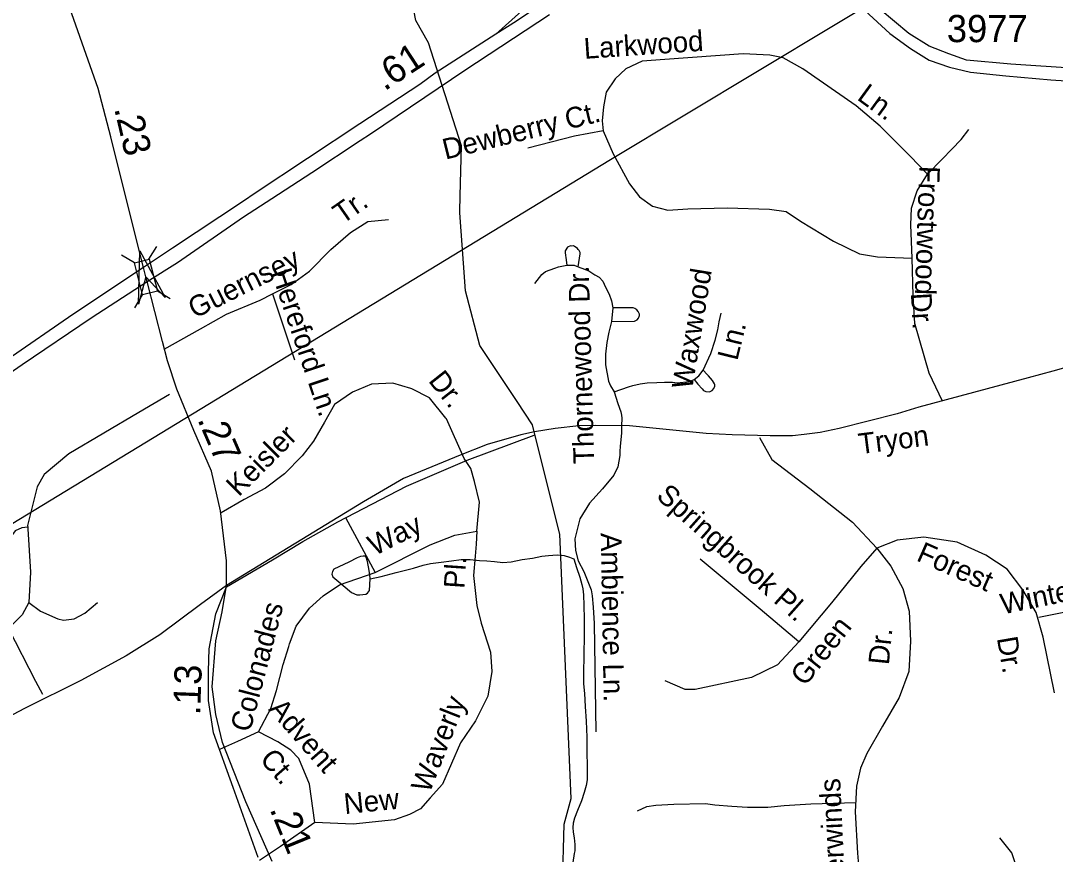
# Model space of a CAD drawing. Extents: x 2001466 to 2224147, y 644118 to 847247.
# Drawn here: x 2064366 to 2069122, y 722982 to 726812 of the extents above; entities that cross this region are included whole.
import ezdxf

# ---------------------------------------------------------------- set-up
doc = ezdxf.new("R2010")
doc.units = 0
for name, color, linetype in [('Exist Hydrographic Misc Water Feature', 7, 'Continuous'), ('Exist Road Non-System Type 51', 7, 'Continuous'), ('Exist Road Non-System Type 51 Label', 7, 'Continuous'), ('Exist Road Primary US Divided Attributed', 7, 'Continuous'), ('Exist Road Primary US Mileage Hundredths English Label', 7, 'Continuous'), ('Exist Road Primary US Ramp 1 Lane  Attributed', 7, 'Continuous'), ('Exist Road Secondary Mileage Hundredths English Label', 7, 'Continuous'), ('Exist Road Secondary Structure Standard Bridge Attributed CELL', 7, 'Continuous'), ('Exist Road Secondary Structure Standard Bridge CELL', 7, 'Continuous'), ('Exist Road Secondary Type 51 Attributed', 7, 'Continuous'), ('Exist Road Secondary Type 51 Divided Attributed', 7, 'Continuous'), ('Exist Road Secondary Type 51 Label', 7, 'Continuous'), ('Exist Road Secondary Type 51 Number Label', 7, 'Continuous'), ('Exist Road Secondary Type 51 Undivided 4 Lane Attributed', 7, 'Continuous'), ('Exist Utilities Electrical Transmission Line', 7, 'Continuous')]:
    doc.layers.add(name, color=color, linetype=linetype)

msp = doc.modelspace()

# ---------------------------------------------------------------- linework, layer by layer
at = {"layer": 'Exist Hydrographic Misc Water Feature'}
msp.add_line((2066400.9, 725697.7), (2066384.3, 725929.7), dxfattribs=at)
for points in [[(2066385.8, 726007.9), (2066392.1, 726237.5), (2066240.9, 726709.8), (2066182.9, 726812.6), (2066141.1, 727026.8)], [(2066384.3, 725929.7), (2066383.9, 725935.8), (2066385.8, 726007.9)], [(2066647.9, 725062), (2066477, 725320.4), (2066409.9, 725571.2), (2066400.9, 725697.7)], [(2066754.6, 724812.6), (2066718.9, 724954.5), (2066647.9, 725062)], [(2066653.3, 720274.4), (2066668.9, 720595.3), (2066891.8, 721306), (2066999.8, 721746.7), (2066998.8, 722071.5), (2066823.9, 722331), (2066798.9, 722420.1), (2066806.9, 722629.9), (2066855.9, 722838.8), (2066863.9, 723120.8), (2066896.9, 723238.3), (2066844.8, 724453.3), (2066754.6, 724812.6)], [(2065972.5, 724247.7), (2065972.3, 724251.8), (2065968.2, 724286), (2065960.4, 724327.8), (2065954.3, 724347.8), (2065950.4, 724351.7), (2065940.1, 724352), (2065928.4, 724349.7), (2065912.5, 724343.6), (2065874.7, 724323.8), (2065804.8, 724291.4), (2065798.9, 724281.3), (2065796.4, 724269.5), (2065800.3, 724257.6), (2065818.5, 724241.4), (2065886.6, 724185.7), (2065910.4, 724173.5), (2065925, 724173.8), (2065952.8, 724177.7), (2065960.6, 724181.7), (2065968.6, 724193.9), (2065972.5, 724247.7)], [(2065972.5, 724247.7), (2066022.8, 724258), (2066092.5, 724276.2), (2066172.3, 724296.1), (2066216.3, 724310.1), (2066250.4, 724318.3), (2066298.2, 724324.5), (2066346.3, 724330.5), (2066390.2, 724336.5), (2066432.5, 724336.6), (2066474.3, 724332.7), (2066508.3, 724330.7), (2066544.2, 724327), (2066582.2, 724322.8), (2066620.5, 724325.1), (2066670.5, 724337), (2066718.3, 724343.2), (2066762, 724351.1), (2066792.1, 724355.5), (2066831.9, 724357.6), (2066863.9, 724355.5), (2066888.1, 724347.4), (2066904.1, 724341.4), (2066908, 724339.5)], [(2066908, 724339.5), (2066920.5, 724299.5), (2066936.1, 724255.7), (2066946.1, 724221.8), (2066950.4, 724201.7), (2066952.7, 724173.7), (2066954.3, 724125.6), (2066956.4, 724063.7), (2066956.8, 723983.7), (2066954.9, 723901.6), (2066953.3, 723809.8), (2066953.1, 723765.6), (2066957.2, 723721.6), (2066961.3, 723661.8), (2066965.6, 723593.7), (2066967.7, 723519.6), (2066967.9, 723451.8), (2066969.9, 723387.8), (2066970.1, 723347.7), (2066969.9, 723323.7), (2066966, 723298), (2066956, 723265.8), (2066944.3, 723227.9), (2066926.2, 723183.9), (2066912.1, 723148), (2066906.3, 723125.7), (2066904.3, 723105.8), (2066906.1, 723084), (2066910.2, 723057.8), (2066912.5, 723027.8), (2066912.7, 722997.8), (2066910.6, 722985.9), (2066891, 722851.8)]]:
    msp.add_lwpolyline(points, dxfattribs=at)
at = {"layer": 'Exist Road Non-System Type 51'}
for p, q in [((2065523.4, 725557.4), (2065625.2, 725253.8)), ((2067087.8, 725493.1), (2067081.9, 725429.2)), ((2067127.9, 724950.1), (2067127.2, 724917.3)), ((2066434.5, 724754.7), (2066404.6, 724800)), ((2065858.9, 724530.1), (2065995.8, 724277.3)), ((2064398, 724484.5), (2064398.4, 724478.1)), ((2069047, 724071.5), (2069304.8, 724124.1)), ((2064309.1, 724019.6), (2064434.4, 723777.9)), ((2064434.4, 723777.9), (2064465.5, 723717.8)), ((2065459.2, 723544.6), (2065362.6, 723500.9)), ((2065362.6, 723500.9), (2065279.5, 723463.3)), ((2065718, 723127.8), (2065559.5, 723018.7)), ((2065559.5, 723018.7), (2065464.2, 722953.1))]:
    msp.add_line(p, q, dxfattribs=at)
for points in [[(2068534.4, 726106.5), (2068454.6, 726189.5), (2068316.3, 726326.8), (2068206.2, 726420.2), (2067961.3, 726590.2), (2067870.4, 726641.3), (2067810.1, 726654.1), (2067686.5, 726658.9), (2067326.7, 726634.1), (2067223.1, 726626.1), (2067148.1, 726591), (2067098.6, 726544.7), (2067057.1, 726484), (2067045.2, 726416.2), (2067038.8, 726351.5), (2067043.6, 726305.2)], [(2067043.6, 726305.2), (2066911.2, 726282.1), (2066697.4, 726226.2)], [(2067043.6, 726305.2), (2067089.8, 726200.7), (2067164.8, 726061.8), (2067211.1, 726002.7), (2067270.1, 725959.6), (2067340.3, 725942.1), (2067432.8, 725946.9), (2067613.1, 725951.6), (2067808.1, 725945.3), (2067885.5, 725935.7), (2067950.9, 725891), (2068102.5, 725799.2), (2068221.7, 725740.9), (2068304.7, 725727.3), (2068463.4, 725720.2)], [(2068534.4, 726106.5), (2068602.1, 726175.9), (2068646.1, 726222), (2068690, 726266.1), (2068723.8, 726311.8)], [(2068463.4, 725720.2), (2068457.8, 725873.4), (2068461, 725950), (2068486.6, 726029.9), (2068534.4, 726106.5)], [(2065523.4, 725557.4), (2065608.6, 725600.4), (2065693.1, 725661.1), (2065792, 725760.1), (2065881.4, 725838.3), (2065961.2, 725889.4), (2066056.9, 725899)], [(2066928.7, 725681.3), (2066937.3, 725740.9), (2066937.4, 725746.9), (2066933.4, 725756.8), (2066929.3, 725760.9), (2066925.3, 725764.8), (2066915.3, 725772.8), (2066911.3, 725774.9), (2066907.4, 725776.8), (2066899.4, 725776.7), (2066893.4, 725776.8), (2066878.9, 725771.1), (2066869.3, 725754.7), (2066869.4, 725746.7), (2066870.5, 725733.3), (2066871.3, 725724.7), (2066876.7, 725689.1)], [(2066729, 725604.9), (2066762, 725646), (2066778.9, 725658.9), (2066820.8, 725675), (2066838.8, 725681), (2066876.7, 725689.1)], [(2066876.7, 725689.1), (2066910.5, 725689.1), (2066928.7, 725681.3)], [(2066928.7, 725681.3), (2066957.2, 725670.9), (2066978, 725663.1), (2067005.5, 725645), (2067025.5, 725632.9), (2067041.5, 725615), (2067047.6, 725601.1), (2067057.6, 725581.1), (2067071.7, 725555.2), (2067081.6, 725525.2), (2067087.8, 725493.1)], [(2068603, 725064), (2068542.4, 725193.3), (2068477, 725420), (2068468.2, 725549.3), (2068463.4, 725720.2)], [(2065024.7, 725303.5), (2065192.2, 725396.1), (2065311.9, 725463.1), (2065466.6, 725528.6), (2065523.4, 725557.4)], [(2067081.9, 725429.2), (2067187.7, 725431.2), (2067199.9, 725437.4), (2067205.8, 725445.3), (2067209.9, 725457.4), (2067209.8, 725463.4), (2067204.7, 725476.3), (2067199, 725483), (2067189.5, 725490), (2067181.8, 725493.4), (2067165.8, 725493.3), (2067157.8, 725493.2), (2067087.8, 725493.1)], [(2067502.9, 725206.1), (2067537.9, 725283.5), (2067558.7, 725344.1), (2067570.5, 725392.3), (2067576.5, 725428.2), (2067586.5, 725468.2)], [(2067081.9, 725429.2), (2067069.9, 725381.2), (2067059.9, 725333.2), (2067053.8, 725279.8), (2067054.2, 725231.1), (2067068.1, 725155.7), (2067076.9, 725133.9), (2067094.3, 725107.3)], [(2067461.1, 725164.1), (2067483, 725180.1), (2067502.9, 725206.1)], [(2067461.1, 725164.1), (2067479, 725142.1), (2067499.2, 725120.1), (2067505.2, 725113), (2067515.1, 725108.2), (2067530.9, 725107.3), (2067535.1, 725108.2), (2067545, 725112.2), (2067552.4, 725122), (2067557, 725132.2), (2067556.2, 725139.2), (2067554.7, 725143.8), (2067546.9, 725158.2), (2067537, 725170.2), (2067527, 725180.2), (2067520.9, 725186.1), (2067502.9, 725206.1)], [(2067094.3, 725107.3), (2067160.4, 725129.4), (2067180.3, 725135.4), (2067214.3, 725143.5), (2067246.3, 725147.4), (2067290.4, 725149.5), (2067326.2, 725151.6), (2067362.4, 725151.1), (2067383.2, 725148.5), (2067440.3, 725153.7), (2067461.1, 725164.1)], [(2066320, 724985.9), (2066245.7, 725079.9), (2066163.5, 725121), (2066159.9, 725122.1), (2066076.2, 725146.7), (2065978.6, 725141.6), (2065891.2, 725105.6), (2065809, 725049.1), (2065762.8, 724966.9), (2065711.4, 724879.6), (2065660.1, 724812.8), (2065577.9, 724730.6), (2065490.5, 724663.8), (2065392.9, 724612.4), (2065286.9, 724550.2)], [(2067094.3, 725107.3), (2067110.4, 725053.2), (2067124.6, 725015.3), (2067128.5, 724999.2), (2067128.6, 724985.2), (2067127.9, 724950.1)], [(2065049.3, 725095), (2064908.8, 725011.3), (2064586.9, 724821.8), (2064473.2, 724727.1), (2064441.7, 724670.2), (2064397.5, 724493.4), (2064398, 724484.5)], [(2066404.6, 724800), (2066322.8, 724982.3), (2066320, 724985.9)], [(2067127.2, 724917.3), (2067121.8, 724857), (2067120.6, 724832.8)], [(2065311.4, 724211), (2065523.6, 724335.3), (2065662.4, 724419.9), (2065823.6, 724509.3), (2066139, 724673.7), (2066419, 724792.6), (2066726.9, 724907.6)], [(2067761.5, 724896.4), (2067818.5, 724796.2), (2067994, 724662.1), (2068190.2, 724507.3), (2068301.9, 724389.1)], [(2067120.6, 724832.8), (2067119.6, 724814.1), (2067111.1, 724762.5), (2067092.3, 724723.3), (2067040.3, 724661), (2066980.6, 724596), (2066936.5, 724523.2), (2066913.5, 724431.7), (2066915.6, 724378), (2066928.5, 724330.8), (2066954.3, 724281.3), (2066973.6, 724236.2), (2066988.7, 724197.6), (2066992.9, 724169.6), (2066997.2, 724118.1), (2067001.5, 724042.9), (2067010.1, 723544.6)], [(2066463, 724466.8), (2066475.6, 724599.4), (2066451.4, 724695.5), (2066434.5, 724754.7)], [(2064398, 724484.5), (2064370.8, 724482.7), (2064340.7, 724468.1), (2064306.4, 724422.1)], [(2064398.4, 724478.1), (2064410.1, 724278.6), (2064403.8, 724139.6)], [(2066463, 724466.8), (2066459.9, 724407.4), (2066455.6, 724352.4), (2066447.2, 724263.7), (2066463, 724125.7), (2066481.9, 724043.6), (2066526.1, 723911), (2066532.4, 723822.5), (2066513.5, 723708.8), (2066456.6, 723595.2), (2066387.2, 723494.1), (2066305.1, 723304.6), (2066248.3, 723241.4), (2066204.1, 723190.9), (2066153.6, 723165.7), (2066084.2, 723140.4), (2065894.8, 723121.4), (2065718, 723127.8)], [(2065995.8, 724277.3), (2066248.3, 724403.6), (2066362, 724447.8), (2066463, 724466.8)], [(2069118.7, 723723.4), (2069066.1, 723980.4), (2069034.1, 724093.8), (2068972.7, 724197.6), (2068900.9, 724291.7), (2068802, 724357.2), (2068671.2, 724416.3), (2068518.1, 724438.6), (2068395.2, 724425.8), (2068301.9, 724389.1)], [(2068301.9, 724389.1), (2068227.7, 724304.5), (2068093.7, 724136.9), (2067943.7, 723958.1)], [(2068301.9, 724389.1), (2068366.5, 724306.1), (2068420.7, 724203.9), (2068449.5, 724098.6), (2068455.8, 723961.3), (2068448.7, 723822.4), (2068404, 723702.7), (2068327.4, 723570.2), (2068255.6, 723445.6), (2068226.1, 723378.6), (2068208.6, 723295.6), (2068202.2, 723177.4), (2068213.3, 722987.5), (2068242.5, 722638.6)], [(2067943.7, 723958.1), (2067765.1, 724107.7), (2067489.1, 724337.6)], [(2065459.2, 723544.6), (2065516, 723652), (2065541.3, 723734.1), (2065572.8, 723854.1), (2065598.1, 723936.2), (2065601.7, 723948.6), (2065632.3, 724030.5), (2065692.8, 724113.1), (2065755.9, 724169.9), (2065831.7, 724220.5), (2065995.8, 724277.3)], [(2065457.8, 722967.9), (2065342.2, 723288.8), (2065251.6, 723541), (2065229.3, 723689.5), (2065229.3, 723823.6), (2065232.5, 723925.8), (2065262.4, 724086.2), (2065311.4, 724211)], [(2064403.8, 724139.6), (2064372.2, 724082.8), (2064309.1, 724019.6)], [(2064403.8, 724139.6), (2064457.5, 724098.6), (2064536.4, 724063.9), (2064563.2, 724058.4), (2064612.1, 724063.9), (2064661.3, 724089.5), (2064719.4, 724139.6)], [(2067943.7, 723958.1), (2067844.9, 723852.3), (2067725.2, 723794.8), (2067466.8, 723738.9), (2067420.5, 723738.9), (2067328, 723778.8)], [(2065718, 723127.8), (2065692.8, 723304.6), (2065645, 723422.9), (2065607, 723461), (2065547.9, 723499), (2065459.2, 723544.6)], [(2067201.2, 723181.6), (2067244.8, 723201.8), (2067285, 723208.5), (2067368.8, 723211.8), (2067514.6, 723215.2), (2067556.5, 723210.1), (2067635.3, 723203.4), (2067707.3, 723198.4), (2067801.2, 723198.4), (2067874.9, 723206.8), (2067998.9, 723213.5), (2068204.5, 723219.7)], [(2068565.1, 722317.1), (2068617.9, 722405.4), (2068693.1, 722523.7), (2068755.1, 722685.1), (2068799, 722762.3), (2068857.5, 722817), (2068927.4, 722888.8), (2068941.2, 722933.3), (2068922.6, 722989.2), (2068866.8, 723057.4)]]:
    msp.add_lwpolyline(points, dxfattribs=at)
at = {"layer": 'Exist Road Primary US Divided Attributed'}
for points in [[(2067640, 727460.6), (2067411.4, 727316.2), (2066992.3, 727040.4), (2066953.3, 727018.6), (2066644.5, 726808.9), (2066549.4, 726749.7)], [(2064947.5, 725613.4), (2065087.2, 725701.7), (2065390.7, 725911.1), (2065520.8, 725995.7), (2065704.3, 726114.8), (2065925.7, 726262), (2065973.7, 726292.3), (2066407.2, 726584.6), (2066796.4, 726839.9)], [(2066549.4, 726749.7), (2066270.6, 726571.2), (2066201.3, 726518.8), (2065924.7, 726337.4), (2065444.2, 726019.5), (2065390.7, 725983.1), (2065064, 725766.1), (2064931, 725678.7)], [(2064931, 725678.7), (2064605.6, 725461.5), (2064304.1, 725253.5), (2063879.3, 724976.5), (2063439, 724678.1), (2062894.7, 724318.8), (2062659.5, 724160.4)], [(2064007.9, 724981.6), (2064371.9, 725232.3), (2064689.8, 725447.1), (2064947.5, 725613.4)]]:
    msp.add_lwpolyline(points, dxfattribs=at)
at = {"layer": 'Exist Road Primary US Ramp 1 Lane  Attributed'}
msp.add_lwpolyline([(2067349.7, 727744), (2067331.8, 727727.1), (2067264, 727659.2), (2067198.9, 727544.8), (2067045.2, 727323.8), (2066920.3, 727151.6), (2066806.5, 727000.6), (2066713.2, 726895), (2066549.4, 726749.7)], dxfattribs=at)
at = {"layer": 'Exist Road Secondary Structure Standard Bridge Attributed CELL'}
msp.add_lwpolyline([(2064907.1, 725510), (2064913.2, 725753.8), (2065029.8, 725539.7), (2064941.8, 725635.3)], close=True, dxfattribs=at)
at = {"layer": 'Exist Road Secondary Structure Standard Bridge CELL'}
for p, q in [((2064955.6, 725715.9), (2064990.9, 725775.2)), ((2064888.7, 725698.9), (2064829.4, 725734.2)), ((2064890.4, 725493.1), (2064925.6, 725552.3)), ((2065053.4, 725534.5), (2064994.1, 725569.7))]:
    msp.add_line(p, q, dxfattribs=at)
msp.add_lwpolyline([(2064925.6, 725552.3), (2064888.4, 725698.8), (2064956.8, 725716.2), (2064994.1, 725569.7)], close=True, dxfattribs=at)
at = {"layer": 'Exist Road Secondary Type 51 Attributed'}
for points in [[(2069427.7, 725292.5), (2069110.1, 725202.3), (2068998, 725171.2), (2068494.4, 725036.7), (2068395.6, 725006), (2068128.6, 724939), (2068041.3, 724920.2), (2067967.4, 724911), (2067913.6, 724904.9), (2067812, 724904.9), (2067637.3, 724909.5), (2067517.2, 724915.6), (2067164.5, 724950), (2067010, 724951.8), (2066931, 724950), (2066822.8, 724938.1), (2066728.2, 724923.5), (2066665.1, 724909), (2066510.3, 724864.1), (2066386.5, 724815.6), (2066125.6, 724708.9), (2065941.2, 724602.2), (2065311.4, 724217.4)], [(2065311.4, 724217.4), (2065192, 724129.3), (2065005.1, 723989.7), (2064850.8, 723894.7), (2064642.5, 723780.1), (2064383.4, 723651.5), (2064078.7, 723491.8), (2063751.7, 723330.6), (2063402.4, 723147.8)], [(2065522.4, 722949.6), (2065401.1, 723223.1), (2065293.3, 723495.7), (2065262.3, 723624), (2065246.7, 723751.7), (2065263, 723962.5), (2065291.5, 724096.2), (2065311.4, 724217.4)]]:
    msp.add_lwpolyline(points, dxfattribs=at)
at = {"layer": 'Exist Road Secondary Type 51 Divided Attributed'}
for points in [[(2070399.8, 725764), (2070365.6, 725859.2), (2070277.3, 725999.5), (2070183.2, 726132), (2070083.1, 726244.6), (2069958.6, 726342.8), (2069851.8, 726408.2), (2069691.4, 726473.7), (2069506.4, 726531.1), (2069364.4, 726572.7), (2069217.6, 726591.8), (2068917.3, 726611.8), (2068713.9, 726630.9), (2068632.5, 726659.7), (2068541.6, 726694.8), (2068449.1, 726752.3), (2068316.6, 726864), (2068110.4, 727046), (2067988.4, 727167.9)], [(2067950.2, 727137.6), (2067959.3, 727128.2), (2068149.9, 726948.6), (2068361.7, 726752.3), (2068455.8, 726683.6), (2068542, 726630.9), (2068636.1, 726599), (2068731.8, 726575), (2068895.4, 726559.1), (2069101.1, 726539.9), (2069265.1, 726529.5), (2069440.6, 726491.2), (2069638.4, 726429), (2069804.3, 726355.5), (2069933.5, 726287.7), (2070054.8, 726195.9), (2070163.6, 726081), (2070253, 725940.5), (2070321.1, 725847.3), (2070399.8, 725764)]]:
    msp.add_lwpolyline(points, dxfattribs=at)
at = {"layer": 'Exist Road Secondary Type 51 Undivided 4 Lane Attributed'}
for points in [[(2064931, 725678.7), (2064855.5, 725977.2), (2064779.9, 726278.3), (2064722, 726500.5), (2064657.6, 726683.3), (2064572.3, 726928.1), (2064517.6, 727230.8), (2064456.5, 727562.5), (2064433.9, 727801.7), (2064427.5, 728003), (2064427.5, 728406.3), (2064429.1, 728662.4), (2064423.5, 728968.8), (2064431.5, 729231.2), (2064446.8, 729445.8), (2064463.7, 729653.5), (2064468.5, 729980), (2064458.1, 730265.1), (2064409.8, 730573.5), (2064374.7, 730823.3)], [(2064947.5, 725613.4), (2064941.8, 725635.3), (2064931, 725678.7)], [(2065311.4, 724217.4), (2065311.9, 724329.7), (2065284.7, 724559.6), (2065242.5, 724743.1), (2065161.1, 724929.9), (2065082.9, 725118.3), (2065041.3, 725248.7), (2065018.3, 725337.3), (2064947.5, 725613.4)]]:
    msp.add_lwpolyline(points, dxfattribs=at)
at = {"layer": 'Exist Utilities Electrical Transmission Line'}
msp.add_lwpolyline([(2058556.3, 720993.3), (2067077.8, 726174), (2074253.4, 730485.2)], dxfattribs=at)

# ---------------------------------------------------------------- texts
at = {"layer": 'Exist Road Non-System Type 51 Label'}
for s, rotation, p in [('Larkwood', 3.895, (2066957.5, 726636.4)), ('Ln.', 323.9587, (2068206, 726452.2)), ('Dewberry Ct.', 13.8062, (2066318.2, 726173.1)), ('Frostwood', 267.9754, (2068497.1, 726146.1)), ('Tr.', 34.8441, (2065844, 725874.3)), ('Guernsey', 26.4296, (2065165.8, 725441.8)), ('Hereford Ln.', 288.5266, (2065516.6, 725655.3)), ('Thornewood Dr.', 91.5815, (2067002.3, 724776.6)), ('Waxwood', 80.6125, (2067452.4, 725114.7)), ('Dr.', 273.2795, (2068457.9, 725559.7)), ('Ln.', 76.2497, (2067659.8, 725246.6)), ('Dr.', 308.2857, (2066236.7, 725157.1)), ('Keisler', 45.0034, (2065368.1, 724621.7)), ('Springbrook Pl.', 318.4235, (2067283.2, 724621.5)), ('Way', 26.5767, (2065992.7, 724352)), ('Ambience Ln.', 270.9875, (2067032.6, 724458.2)), ('Forest', 336.0749, (2068478.8, 724333.6)), ('Pl.', 86.1878, (2066405.2, 724200.7)), ('Winterbrook Ct.', 11.5171, (2068880.5, 724083.8)), ('Colonades', 75.2636, (2065420.1, 723539)), ('Green', 51.5537, (2067971.6, 723749.9)), ('Dr.', 84.2714, (2068356.7, 723849.7)), ('Dr.', 279.7803, (2068853.2, 723975.2)), ('Advent', 311.1716, (2065501.6, 723646.7)), ('Waverly', 68.504, (2066245.4, 723259.2)), ('Ct.', 311.1716, (2065460.9, 723416.4)), ('Summerwinds', 92.7062, (2068170.7, 722529.3)), ('New', 5.7134, (2065856, 723166.6))]:
    msp.add_text(s, height=95, rotation=rotation, dxfattribs=at).set_placement(p)
at = {"layer": 'Exist Road Primary US Mileage Hundredths English Label'}
msp.add_text('.61', height=125, rotation=33.2505, dxfattribs=at).set_placement((2066038, 726486.5))
at = {"layer": 'Exist Road Secondary Mileage Hundredths English Label'}
for s, rotation, p in [('.23', 283.2129, (2064795, 726408.5)), ('.27', 293.5379, (2065176.7, 724980.3)), ('.13', 87.8396, (2065190.2, 723619.8)), ('.21', 292.1562, (2065509.1, 723189.9))]:
    msp.add_text(s, height=125, rotation=rotation, dxfattribs=at).set_placement(p)
at = {"layer": 'Exist Road Secondary Type 51 Label'}
msp.add_text('Tryon', height=95, rotation=7.2482, dxfattribs=at).set_placement((2068222.8, 724820.1))
at = {"layer": 'Exist Road Secondary Type 51 Number Label'}
msp.add_text('3977', height=125, dxfattribs=at).set_placement((2068623.5, 726713.2))

doc.saveas('drawing.dxf')
